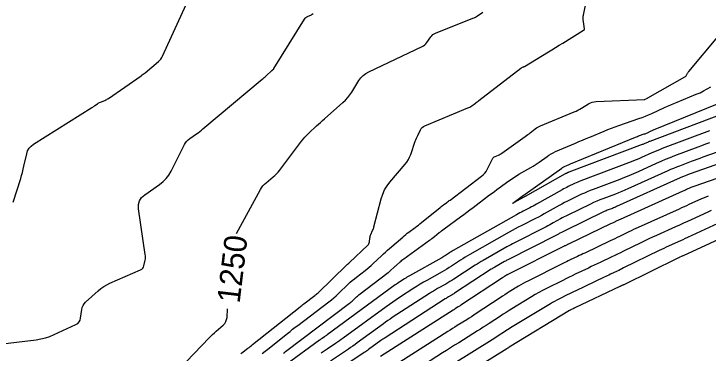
# Model space of a CAD drawing. Extents: x 658976 to 668726, y 639543 to 647196.
# Drawn here: x 662130.9 to 662314, y 642148.9 to 642238.4 of the extents above; entities that cross this region are included whole.
import ezdxf

# ---------------------------------------------------------------- set-up
doc = ezdxf.new("R2010")
doc.units = 0
for name, color, linetype in [('Ex_Contour Labels', 7, 'Continuous'), ('Ex_Major Contours', 7, 'Continuous'), ('Ex_Minor Contours', 7, 'Continuous')]:
    doc.layers.add(name, color=color, linetype=linetype)

msp = doc.modelspace()

# ---------------------------------------------------------------- linework, layer by layer
at = {"layer": 'Ex_Major Contours'}
for points in [[(662189.62, 642180.46), (662195.89, 642192.02), (662196.2, 642192.53), (662196.55, 642193.01), (662196.95, 642193.45), (662197.4, 642193.85), (662199.27, 642195.37), (662199.72, 642195.77), (662200.15, 642196.18), (662200.55, 642196.63), (662200.93, 642197.1), (662206.75, 642204.8), (662207.19, 642205.35), (662207.65, 642205.89), (662208.13, 642206.4), (662208.64, 642206.89), (662210.72, 642208.81), (662211.24, 642209.29), (662211.76, 642209.77), (662212.29, 642210.24), (662212.82, 642210.71), (662217.69, 642215.02), (662218.34, 642215.64), (662218.94, 642216.3), (662219.49, 642217), (662219.99, 642217.75), (662221.89, 642220.81), (662222.41, 642221.52), (662223.02, 642222.15), (662223.7, 642222.67), (662224.48, 642223.11), (662238.57, 642229.75), (662238.94, 642229.95), (662239.28, 642230.2), (662239.58, 642230.5), (662239.84, 642230.84), (662240.82, 642232.28), (662241.08, 642232.61), (662241.39, 642232.9), (662241.73, 642233.13), (662242.12, 642233.32), (662251.97, 642237.19), (662252.29, 642237.33), (662252.6, 642237.48), (662252.9, 642237.66), (662253.19, 642237.85), (662254.57, 642238.83)], [(662323.73, 642201.32), (662309.23, 642196.16), (662309.01, 642196.08), (662308.79, 642196), (662308.57, 642195.92), (662308.35, 642195.84), (662307.47, 642195.51), (662307.25, 642195.42), (662307.03, 642195.33), (662306.81, 642195.24), (662306.6, 642195.15), (662289.82, 642187.54), (662289.55, 642187.42), (662289.28, 642187.31), (662289.01, 642187.2), (662288.74, 642187.09), (662287.65, 642186.68), (662287.37, 642186.58), (662287.1, 642186.46), (662286.84, 642186.35), (662286.57, 642186.22), (662276.19, 642181.21), (662276.01, 642181.12), (662275.82, 642181.02), (662275.64, 642180.93), (662275.46, 642180.83), (662274.74, 642180.42), (662274.56, 642180.32), (662274.38, 642180.22), (662274.2, 642180.13), (662274.02, 642180.03), (662261.15, 642173.5), (662260.94, 642173.39), (662260.73, 642173.28), (662260.52, 642173.16), (662260.31, 642173.04), (662257.7, 642171.57), (662257.47, 642171.44), (662257.25, 642171.31), (662257.03, 642171.17), (662256.81, 642171.03), (662247.13, 642164.7), (662246.93, 642164.57), (662246.73, 642164.44), (662246.52, 642164.32), (662246.32, 642164.2), (662245.48, 642163.74), (662245.28, 642163.62), (662245.07, 642163.49), (662244.87, 642163.37), (662244.66, 642163.24), (662228.79, 642152.99), (662228.51, 642152.81), (662228.23, 642152.62), (662227.96, 642152.43), (662227.68, 642152.23), (662224.42, 642149.85), (662224.15, 642149.65), (662223.87, 642149.45), (662223.59, 642149.26), (662223.31, 642149.07), (662214.43, 642143.08)], [(662321.52, 642181.12), (662307.4, 642174.6), (662307.28, 642174.55), (662307.17, 642174.5), (662307.06, 642174.45), (662306.94, 642174.4), (662306.49, 642174.19), (662306.38, 642174.14), (662306.27, 642174.09), (662306.15, 642174.04), (662306.04, 642173.98), (662291.73, 642166.97), (662291.65, 642166.93), (662291.56, 642166.88), (662291.47, 642166.84), (662291.38, 642166.8), (662291.03, 642166.63), (662290.94, 642166.59), (662290.86, 642166.55), (662290.77, 642166.51), (662290.68, 642166.46), (662278.85, 642160.86), (662278.73, 642160.81), (662278.61, 642160.75), (662278.49, 642160.69), (662278.37, 642160.63), (662277.89, 642160.39), (662277.77, 642160.33), (662277.65, 642160.26), (662277.54, 642160.2), (662277.42, 642160.13), (662261.56, 642150.51), (662261.5, 642150.47), (662261.44, 642150.44), (662261.39, 642150.4), (662261.33, 642150.36), (662261.1, 642150.21), (662261.04, 642150.17), (662260.98, 642150.13), (662260.92, 642150.09), (662260.86, 642150.06), (662245.33, 642140.36)], [(662172.35, 642142.49), (662182.43, 642152.98), (662182.86, 642153.42), (662183.3, 642153.85), (662183.76, 642154.27), (662184.22, 642154.68), (662186.09, 642156.3), (662186.5, 642156.73), (662186.81, 642157.22), (662187, 642157.76), (662187.1, 642158.35), (662187.23, 642160.6)]]:
    msp.add_lwpolyline(points, dxfattribs=at)
at = {"layer": 'Ex_Minor Contours'}
for points in [[(662190.75, 642148.78), (662191.05, 642149.02), (662191.36, 642149.26), (662192.61, 642150.2), (662192.92, 642150.44), (662193.23, 642150.68), (662193.54, 642150.92), (662193.85, 642151.16), (662206.36, 642161.14), (662206.6, 642161.33), (662206.84, 642161.52), (662207.08, 642161.71), (662207.32, 642161.89), (662210.22, 642164.09), (662210.46, 642164.27), (662210.69, 642164.46), (662210.91, 642164.66), (662211.13, 642164.86), (662218.63, 642172.14), (662218.69, 642172.2), (662218.76, 642172.26), (662218.83, 642172.31), (662218.9, 642172.37), (662219.18, 642172.58), (662219.25, 642172.64), (662219.32, 642172.7), (662219.39, 642172.75), (662219.45, 642172.81), (662224.25, 642177.38), (662224.42, 642177.56), (662224.54, 642177.77), (662224.63, 642177.99), (662224.68, 642178.23), (662224.78, 642179.25), (662224.82, 642179.5), (662224.88, 642179.74), (662224.95, 642179.99), (662225.05, 642180.22), (662225.5, 642181.24), (662225.61, 642181.48), (662225.71, 642181.74), (662225.79, 642181.99), (662225.86, 642182.25), (662227.77, 642189.61), (662228.16, 642190.81), (662228.67, 642191.95), (662229.31, 642193.02), (662230.08, 642194.03), (662234.08, 642198.71), (662234.54, 642199.3), (662234.93, 642199.93), (662235.27, 642200.59), (662235.55, 642201.29), (662236.76, 642204.8), (662236.9, 642205.18), (662237.05, 642205.56), (662237.22, 642205.94), (662237.4, 642206.31), (662238.14, 642207.77), (662238.35, 642208.11), (662238.61, 642208.4), (662238.91, 642208.64), (662239.27, 642208.82), (662250.66, 642213.55), (662250.92, 642213.67), (662251.18, 642213.8), (662251.43, 642213.95), (662251.67, 642214.11), (662252.62, 642214.79), (662252.85, 642214.96), (662253.09, 642215.14), (662253.32, 642215.31), (662253.55, 642215.49), (662264.58, 642224.03), (662264.66, 642224.09), (662264.73, 642224.14), (662264.81, 642224.18), (662264.9, 642224.22), (662265.24, 642224.36), (662265.32, 642224.39), (662265.4, 642224.43), (662265.48, 642224.47), (662265.56, 642224.52), (662271.86, 642228.33), (662272.81, 642228.91), (662273.76, 642229.5), (662274.72, 642230.08), (662275.67, 642230.66), (662281.16, 642234.03), (662281.26, 642234.11), (662281.32, 642234.2), (662281.36, 642234.31), (662281.36, 642234.43), (662281.07, 642236.89), (662281.05, 642237.17), (662281.05, 642237.45), (662281.07, 642237.72), (662281.11, 642238), (662282.78, 642246.29)], [(662130.68, 642188.73), (662132.68, 642194.98), (662132.92, 642195.78), (662133.15, 642196.58), (662133.36, 642197.39), (662133.55, 642198.21), (662134.27, 642201.48), (662134.52, 642202.26), (662134.9, 642202.93), (662135.41, 642203.52), (662136.05, 642204.01), (662151.49, 642213.68), (662151.68, 642213.8), (662151.86, 642213.92), (662152.04, 642214.05), (662152.22, 642214.17), (662152.94, 642214.69), (662153.12, 642214.81), (662153.31, 642214.92), (662153.51, 642215.02), (662153.71, 642215.11), (662154.87, 642215.56), (662155.13, 642215.67), (662155.38, 642215.8), (662155.62, 642215.94), (662155.86, 642216.09), (662164.47, 642222.07), (662164.73, 642222.26), (662164.99, 642222.45), (662165.24, 642222.65), (662165.49, 642222.85), (662169.03, 642225.82), (662169.36, 642226.12), (662169.65, 642226.45), (662169.89, 642226.82), (662170.1, 642227.21), (662176.34, 642240.84)], [(662126.34, 642151.17), (662136.77, 642152.46), (662138, 642152.66), (662139.2, 642152.95), (662140.37, 642153.33), (662141.52, 642153.81), (662147.27, 642156.48), (662147.74, 642156.77), (662148.1, 642157.14), (662148.34, 642157.59), (662148.48, 642158.13), (662148.79, 642160.44), (662148.91, 642160.99), (662149.12, 642161.5), (662149.42, 642161.96), (662149.8, 642162.37), (662153.12, 642165.36), (662153.84, 642165.96), (662154.59, 642166.49), (662155.39, 642166.96), (662156.23, 642167.36), (662164.32, 642170.87), (662164.63, 642171.05), (662164.88, 642171.29), (662165.06, 642171.58), (662165.18, 642171.93), (662165.5, 642173.42), (662165.57, 642173.8), (662165.6, 642174.17), (662165.59, 642174.55), (662165.55, 642174.93), (662163.78, 642186.96), (662163.75, 642188.08), (662164.01, 642189.07), (662164.56, 642189.94), (662165.4, 642190.68), (662169.32, 642193.4), (662170.25, 642194.13), (662171.07, 642194.95), (662171.77, 642195.88), (662172.36, 642196.89), (662175.9, 642203.92), (662176.17, 642204.38), (662176.49, 642204.79), (662176.86, 642205.16), (662177.27, 642205.49), (662179.04, 642206.72), (662179.48, 642207.03), (662179.91, 642207.36), (662180.34, 642207.69), (662180.76, 642208.03), (662196.37, 642221.11), (662196.64, 642221.34), (662196.91, 642221.58), (662197.18, 642221.81), (662197.44, 642222.06), (662198.92, 642223.43), (662198.97, 642223.47), (662199.02, 642223.52), (662199.07, 642223.56), (662199.12, 642223.61), (662199.32, 642223.78), (662199.37, 642223.83), (662199.41, 642223.88), (662199.46, 642223.93), (662199.49, 642223.99), (662207.58, 642236.99), (662207.74, 642237.2), (662207.92, 642237.39), (662208.13, 642237.55), (662208.37, 642237.68), (662209.35, 642238.15), (662209.59, 642238.28), (662209.8, 642238.44)], [(662196.4, 642148.85), (662197.12, 642149.41), (662197.84, 642149.98), (662203.05, 642154.14), (662203.73, 642154.67), (662204.41, 642155.2), (662205.09, 642155.73), (662205.78, 642156.25), (662213.96, 642162.44), (662214.62, 642162.96), (662215.26, 642163.49), (662215.89, 642164.05), (662216.5, 642164.62), (662219.09, 642167.14), (662219.61, 642167.62), (662220.14, 642168.09), (662220.69, 642168.55), (662221.25, 642168.99), (662223.52, 642170.71), (662224.08, 642171.14), (662224.62, 642171.6), (662225.16, 642172.06), (662225.68, 642172.55), (662227.82, 642174.58), (662228.35, 642175.08), (662228.89, 642175.57), (662229.43, 642176.06), (662229.98, 642176.54), (662233.43, 642179.54), (662233.82, 642179.88), (662234.23, 642180.21), (662234.64, 642180.53), (662235.06, 642180.84), (662236.74, 642182.06), (662237.16, 642182.37), (662237.58, 642182.69), (662237.99, 642183.01), (662238.4, 642183.33), (662243.32, 642187.33), (662243.53, 642187.5), (662243.75, 642187.67), (662243.96, 642187.83), (662244.18, 642187.99), (662245.06, 642188.64), (662245.28, 642188.8), (662245.5, 642188.96), (662245.72, 642189.12), (662245.94, 642189.29), (662254.21, 642195.57), (662254.66, 642195.95), (662255.06, 642196.38), (662255.41, 642196.85), (662255.71, 642197.36), (662257.11, 642200.12), (662257.23, 642200.32), (662257.39, 642200.5), (662257.57, 642200.64), (662257.79, 642200.75), (662258.7, 642201.13), (662258.92, 642201.23), (662259.14, 642201.34), (662259.35, 642201.47), (662259.56, 642201.6), (662265.76, 642206.05), (662266.09, 642206.29), (662266.42, 642206.53), (662266.75, 642206.78), (662267.08, 642207.03), (662268.38, 642208.04), (662268.71, 642208.28), (662269.06, 642208.5), (662269.42, 642208.69), (662269.79, 642208.86), (662278.65, 642212.5), (662279.15, 642212.72), (662279.64, 642212.96), (662280.12, 642213.21), (662280.6, 642213.49), (662282.46, 642214.62), (662282.94, 642214.87), (662283.44, 642215.05), (662283.95, 642215.18), (662284.49, 642215.23), (662297.24, 642215.83), (662297.26, 642215.83), (662297.27, 642215.83), (662297.28, 642215.84), (662297.3, 642215.84), (662297.35, 642215.86), (662297.36, 642215.86), (662297.37, 642215.87), (662297.39, 642215.87), (662297.4, 642215.88), (662297.82, 642216.07), (662297.89, 642216.1), (662297.96, 642216.14), (662298.03, 642216.18), (662298.1, 642216.21), (662307.87, 642221.77), (662308, 642221.85), (662308.11, 642221.95), (662308.2, 642222.06), (662308.28, 642222.18), (662308.57, 642222.71), (662308.65, 642222.84), (662308.73, 642222.96), (662308.82, 642223.09), (662308.92, 642223.2), (662316.51, 642232.3)], [(662201.97, 642148.9), (662202.27, 642149.13), (662202.57, 642149.36), (662219.45, 642162.13), (662219.67, 642162.3), (662219.88, 642162.47), (662220.09, 642162.66), (662220.29, 642162.84), (662221.08, 642163.61), (662221.28, 642163.8), (662221.48, 642163.98), (662221.69, 642164.16), (662221.91, 642164.33), (662229.58, 642170.14), (662229.78, 642170.29), (662229.97, 642170.45), (662230.15, 642170.62), (662230.34, 642170.78), (662231.06, 642171.47), (662231.24, 642171.64), (662231.42, 642171.81), (662231.61, 642171.97), (662231.79, 642172.14), (662232.78, 642173), (662233.01, 642173.2), (662233.25, 642173.39), (662233.49, 642173.57), (662233.73, 642173.75), (662240.51, 642178.67), (662240.84, 642178.91), (662241.16, 642179.15), (662241.48, 642179.4), (662241.8, 642179.66), (662243.07, 642180.69), (662243.39, 642180.94), (662243.71, 642181.19), (662244.03, 642181.44), (662244.36, 642181.68), (662248.69, 642184.84), (662249.52, 642185.45), (662250.34, 642186.06), (662251.17, 642186.68), (662251.99, 642187.3), (662256.37, 642190.62), (662257, 642191.1), (662257.63, 642191.57), (662258.27, 642192.04), (662258.9, 642192.51), (662261.44, 642194.37), (662262.09, 642194.83), (662262.74, 642195.27), (662263.41, 642195.69), (662264.09, 642196.09), (662267.25, 642197.89), (662267.81, 642198.22), (662268.35, 642198.56), (662268.89, 642198.91), (662269.41, 642199.28), (662271.5, 642200.78), (662272.02, 642201.14), (662272.57, 642201.47), (662273.14, 642201.77), (662273.72, 642202.04), (662278.99, 642204.31), (662279.93, 642204.71), (662280.88, 642205.11), (662281.83, 642205.51), (662282.79, 642205.9), (662286.6, 642207.47), (662287.56, 642207.85), (662288.52, 642208.22), (662289.48, 642208.58), (662290.45, 642208.93), (662295.75, 642210.76), (662296.61, 642211.07), (662297.46, 642211.4), (662298.3, 642211.75), (662299.13, 642212.12), (662302.46, 642213.64), (662303.29, 642214.01), (662304.12, 642214.38), (662304.96, 642214.74), (662305.81, 642215.09), (662310.86, 642217.16), (662311.85, 642217.59), (662312.81, 642218.06), (662313.76, 642218.56), (662314.68, 642219.11)], [(662317.45, 642211.84), (662298.66, 642204.76), (662298.48, 642204.69), (662298.31, 642204.62), (662298.15, 642204.55), (662297.98, 642204.48), (662297.31, 642204.17), (662297.14, 642204.1), (662296.97, 642204.03), (662296.81, 642203.96), (662296.63, 642203.89), (662277.24, 642196.61), (662277.16, 642196.58), (662277.08, 642196.54), (662277, 642196.51), (662276.92, 642196.47), (662276.6, 642196.32), (662276.52, 642196.28), (662276.44, 642196.24), (662276.37, 642196.2), (662276.29, 642196.16), (662265.72, 642190.21), (662265.69, 642190.19), (662265.67, 642190.18), (662265.65, 642190.17), (662265.62, 642190.16), (662265.52, 642190.11), (662265.5, 642190.09), (662265.48, 642190.08), (662265.45, 642190.07), (662265.43, 642190.05), (662262.88, 642188.62), (662262.56, 642188.44), (662262.44, 642188.4), (662262.52, 642188.49), (662262.82, 642188.71), (662265.32, 642190.55), (662265.35, 642190.57), (662265.39, 642190.6), (662265.43, 642190.62), (662265.47, 642190.64), (662265.62, 642190.73), (662265.66, 642190.75), (662265.7, 642190.78), (662265.73, 642190.8), (662265.77, 642190.83), (662275.37, 642197.73), (662275.55, 642197.86), (662275.73, 642197.97), (662275.93, 642198.07), (662276.12, 642198.16), (662276.92, 642198.51), (662277.13, 642198.59), (662277.33, 642198.68), (662277.53, 642198.76), (662277.73, 642198.85), (662294.83, 642205.87), (662295.1, 642205.98), (662295.37, 642206.08), (662295.65, 642206.18), (662295.92, 642206.28), (662297.15, 642206.7), (662297.36, 642206.78), (662297.57, 642206.86), (662297.77, 642206.95), (662297.98, 642207.04), (662298.79, 642207.41), (662299, 642207.5), (662299.2, 642207.59), (662299.41, 642207.68), (662299.62, 642207.77), (662316.43, 642214.65)], [(662314.35, 642207.53), (662301.89, 642202.83), (662301.19, 642202.56), (662300.5, 642202.28), (662299.81, 642201.99), (662299.13, 642201.69), (662296.41, 642200.46), (662295.73, 642200.15), (662295.05, 642199.86), (662294.35, 642199.58), (662293.66, 642199.32), (662280.44, 642194.35), (662280.01, 642194.19), (662279.59, 642194.01), (662279.17, 642193.83), (662278.76, 642193.63), (662277.11, 642192.84), (662276.7, 642192.63), (662276.29, 642192.43), (662275.89, 642192.21), (662275.49, 642191.99), (662268.72, 642188.18), (662268.28, 642187.94), (662267.84, 642187.7), (662267.4, 642187.47), (662266.96, 642187.24), (662265.18, 642186.33), (662264.73, 642186.1), (662264.29, 642185.87), (662263.85, 642185.63), (662263.42, 642185.39), (662246.75, 642175.96), (662246.49, 642175.81), (662246.24, 642175.66), (662245.99, 642175.5), (662245.74, 642175.34), (662244.75, 642174.69), (662244.5, 642174.53), (662244.24, 642174.38), (662243.99, 642174.23), (662243.73, 642174.08), (662235.19, 642169.28), (662234.87, 642169.1), (662234.56, 642168.91), (662234.24, 642168.72), (662233.93, 642168.52), (662232.69, 642167.72), (662232.38, 642167.52), (662232.08, 642167.31), (662231.77, 642167.1), (662231.48, 642166.89), (662213.48, 642153.72), (662213.32, 642153.6), (662213.16, 642153.49), (662212.99, 642153.37), (662212.83, 642153.26), (662212.16, 642152.81), (662212, 642152.7), (662211.83, 642152.58), (662211.67, 642152.47), (662211.51, 642152.35), (662202.59, 642145.82)], [(662314.32, 642204.35), (662313.3, 642203.98), (662312.27, 642203.6), (662311.25, 642203.22), (662305.12, 642200.91), (662303.9, 642200.44), (662302.69, 642199.95), (662301.48, 642199.43), (662300.29, 642198.9), (662295.52, 642196.74), (662294.32, 642196.21), (662293.12, 642195.7), (662291.9, 642195.21), (662290.68, 642194.74), (662283.64, 642192.09), (662282.87, 642191.79), (662282.1, 642191.48), (662281.35, 642191.14), (662280.6, 642190.79), (662277.62, 642189.35), (662276.88, 642188.99), (662276.14, 642188.61), (662275.41, 642188.22), (662274.69, 642187.82), (662271.55, 642186.06), (662270.79, 642185.63), (662270.02, 642185.22), (662269.24, 642184.81), (662268.47, 642184.41), (662264.72, 642182.51), (662263.91, 642182.09), (662263.11, 642181.66), (662262.31, 642181.23), (662261.52, 642180.78), (662251.16, 642174.93), (662250.54, 642174.57), (662249.92, 642174.2), (662249.3, 642173.82), (662248.7, 642173.43), (662246.28, 642171.85), (662245.68, 642171.46), (662245.06, 642171.08), (662244.45, 642170.71), (662243.82, 642170.35), (662239.81, 642168.1), (662238.94, 642167.6), (662238.07, 642167.09), (662237.21, 642166.56), (662236.36, 642166.02), (662232.6, 642163.6), (662231.7, 642163), (662230.81, 642162.4), (662229.92, 642161.78), (662229.04, 642161.15), (662217.76, 642152.89), (662217.25, 642152.52), (662216.73, 642152.15), (662216.2, 642151.78), (662215.67, 642151.42), (662213.55, 642149.99), (662213.02, 642149.63), (662212.49, 642149.27), (662211.97, 642148.9)], [(662321.92, 642203.87), (662312.6, 642200.55), (662311.82, 642200.27), (662311.04, 642199.99), (662310.27, 642199.7), (662309.49, 642199.41), (662306.4, 642198.25), (662305.63, 642197.95), (662304.86, 642197.64), (662304.1, 642197.32), (662303.34, 642196.98), (662292.82, 642192.21), (662292.01, 642191.85), (662291.2, 642191.51), (662290.38, 642191.17), (662289.56, 642190.86), (662286.25, 642189.62), (662285.42, 642189.3), (662284.61, 642188.96), (662283.8, 642188.6), (662283, 642188.23), (662276.95, 642185.3), (662276.47, 642185.06), (662275.98, 642184.82), (662275.51, 642184.56), (662275.03, 642184.3), (662273.15, 642183.24), (662272.67, 642182.98), (662272.2, 642182.72), (662271.72, 642182.47), (662271.24, 642182.22), (662262.94, 642178), (662262.43, 642177.74), (662261.92, 642177.47), (662261.41, 642177.19), (662260.91, 642176.91), (662254.66, 642173.38), (662254.12, 642173.07), (662253.59, 642172.75), (662253.06, 642172.42), (662252.53, 642172.08), (662246.95, 642168.43), (662246.42, 642168.09), (662245.89, 642167.77), (662245.36, 642167.45), (662244.82, 642167.14), (662242.65, 642165.92), (662242.11, 642165.61), (662241.57, 642165.29), (662241.04, 642164.97), (662240.51, 642164.63), (662230.7, 642158.29), (662230.1, 642157.91), (662229.52, 642157.51), (662228.94, 642157.1), (662228.36, 642156.69), (662221.46, 642151.64), (662220.88, 642151.22), (662220.3, 642150.8), (662219.71, 642150.39), (662219.11, 642149.99), (662214.38, 642146.8)], [(662322.86, 642197.24), (662310.2, 642192.86), (662309.95, 642192.77), (662309.71, 642192.68), (662309.47, 642192.58), (662309.23, 642192.47), (662308.27, 642192.03), (662308.04, 642191.92), (662307.8, 642191.81), (662307.56, 642191.7), (662307.32, 642191.6), (662290.77, 642184.17), (662290.56, 642184.07), (662290.35, 642183.98), (662290.14, 642183.88), (662289.94, 642183.78), (662289.11, 642183.37), (662288.91, 642183.27), (662288.7, 642183.17), (662288.49, 642183.07), (662288.28, 642182.97), (662277.32, 642177.75), (662277.18, 642177.69), (662277.05, 642177.62), (662276.92, 642177.56), (662276.78, 642177.49), (662276.25, 642177.24), (662276.11, 642177.18), (662275.98, 642177.11), (662275.85, 642177.05), (662275.71, 642176.98), (662261.34, 642169.75), (662261.2, 642169.68), (662261.06, 642169.6), (662260.92, 642169.53), (662260.79, 642169.45), (662260.25, 642169.12), (662260.11, 642169.04), (662259.98, 642168.96), (662259.85, 642168.87), (662259.72, 642168.78), (662248.77, 642161.54), (662248.6, 642161.43), (662248.43, 642161.32), (662248.26, 642161.21), (662248.09, 642161.11), (662247.4, 642160.68), (662247.23, 642160.57), (662247.06, 642160.46), (662246.89, 642160.36), (662246.72, 642160.25), (662227.6, 642148.08)], [(662314.02, 642190.27), (662313.37, 642190.04), (662312.72, 642189.79), (662312.08, 642189.52), (662311.44, 642189.23), (662308.91, 642188.07), (662308.27, 642187.78), (662307.64, 642187.49), (662307, 642187.2), (662306.37, 642186.91), (662295.58, 642182.07), (662294.95, 642181.79), (662294.33, 642181.5), (662293.72, 642181.21), (662293.1, 642180.91), (662290.64, 642179.7), (662290.03, 642179.4), (662289.41, 642179.1), (662288.8, 642178.81), (662288.18, 642178.51), (662281.47, 642175.31), (662280.98, 642175.08), (662280.5, 642174.85), (662280.02, 642174.62), (662279.54, 642174.4), (662277.6, 642173.48), (662277.12, 642173.25), (662276.64, 642173.02), (662276.16, 642172.78), (662275.68, 642172.54), (662266.47, 642167.91), (662265.84, 642167.59), (662265.22, 642167.25), (662264.6, 642166.9), (662263.99, 642166.54), (662261.56, 642165.06), (662260.95, 642164.69), (662260.35, 642164.32), (662259.76, 642163.93), (662259.16, 642163.54), (662252.8, 642159.34), (662252.18, 642158.93), (662251.56, 642158.53), (662250.94, 642158.13), (662250.32, 642157.74), (662247.81, 642156.18), (662247.19, 642155.79), (662246.56, 642155.39), (662245.94, 642155), (662245.32, 642154.6), (662232.64, 642146.54)], [(662314.82, 642186.52), (662313.92, 642186.12), (662309.54, 642184.1), (662308.51, 642183.63), (662307.48, 642183.16), (662306.45, 642182.69), (662305.42, 642182.23), (662300.38, 642179.97), (662299.35, 642179.5), (662298.32, 642179.02), (662297.29, 642178.53), (662296.26, 642178.03), (662291.66, 642175.78), (662290.9, 642175.4), (662290.13, 642175.03), (662289.36, 642174.66), (662288.59, 642174.29), (662285.5, 642172.82), (662284.73, 642172.45), (662283.95, 642172.09), (662283.18, 642171.72), (662282.41, 642171.35), (662278.96, 642169.72), (662278.13, 642169.32), (662277.3, 642168.92), (662276.47, 642168.52), (662275.65, 642168.1), (662271.34, 642165.94), (662270.35, 642165.43), (662269.37, 642164.9), (662268.41, 642164.35), (662267.45, 642163.79), (662262.25, 642160.63), (662261.48, 642160.16), (662260.72, 642159.68), (662259.96, 642159.2), (662259.21, 642158.7), (662256.21, 642156.72), (662255.46, 642156.22), (662254.7, 642155.74), (662253.94, 642155.25), (662253.18, 642154.77), (662248.22, 642151.68), (662247.14, 642151), (662246.07, 642150.32), (662244.99, 642149.64), (662243.91, 642148.96), (662237.68, 642144.99)], [(662317.72, 642183.62), (662308.58, 642179.41), (662307.95, 642179.12), (662307.33, 642178.83), (662306.7, 642178.54), (662306.07, 642178.26), (662303.55, 642177.13), (662302.92, 642176.84), (662302.29, 642176.55), (662301.67, 642176.26), (662301.05, 642175.96), (662291.7, 642171.37), (662291.27, 642171.17), (662290.84, 642170.96), (662290.41, 642170.75), (662289.98, 642170.55), (662288.26, 642169.73), (662287.83, 642169.52), (662287.4, 642169.32), (662286.97, 642169.11), (662286.54, 642168.91), (662279.08, 642165.37), (662278.51, 642165.1), (662277.95, 642164.83), (662277.4, 642164.56), (662276.84, 642164.28), (662274.61, 642163.16), (662274.06, 642162.88), (662273.51, 642162.58), (662272.97, 642162.28), (662272.44, 642161.96), (662261.91, 642155.57), (662261.49, 642155.32), (662261.08, 642155.06), (662260.67, 642154.8), (662260.27, 642154.53), (662258.65, 642153.46), (662258.25, 642153.2), (662257.84, 642152.93), (662257.43, 642152.67), (662257.02, 642152.41), (662246.99, 642146.15)]]:
    msp.add_lwpolyline(points, dxfattribs=at)

# ---------------------------------------------------------------- texts
at = {"layer": 'Ex_Contour Labels'}
msp.add_text('1250', height=6, rotation=83.1597, dxfattribs=at).set_placement((662190.41, 642161.9))

doc.saveas('drawing.dxf')
